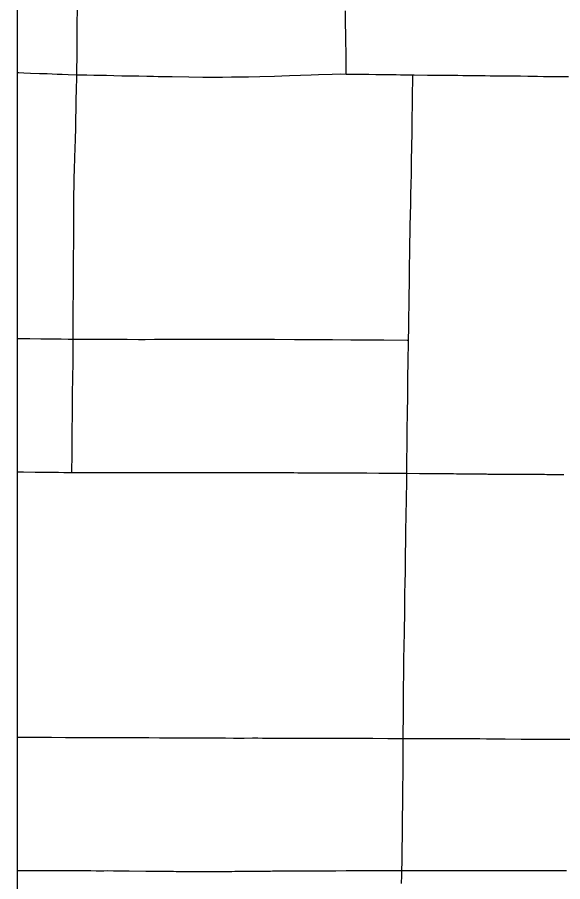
# Model space of a CAD drawing. Extents: x 1772825 to 1773716, y 1138558 to 1139032.
# Drawn here: x 1773233.2 to 1773274.4, y 1138745.6 to 1138810.8 of the extents above; entities that cross this region are included whole.
import ezdxf

# ---------------------------------------------------------------- set-up
doc = ezdxf.new("R2010")
doc.units = 0
for name, color, linetype in [('GM_X_County', 7, 'Continuous'), ('GM_X_County_Road', 7, 'Continuous'), ('GM_X_Township_Road', 7, 'Continuous')]:
    doc.layers.add(name, color=color, linetype=linetype)

msp = doc.modelspace()

# ---------------------------------------------------------------- linework, layer by layer
at = {"layer": 'GM_X_County'}
msp.add_lwpolyline([(1773505.229, 1138706.005), (1773505.229, 1138955.629), (1773233.229, 1138955.629), (1773233.229, 1138706.534)], dxfattribs=at)
at = {"layer": 'GM_X_County_Road'}
for points in [[(1773258.054, 1138806.517), (1773258.055, 1138806.652), (1773258.057, 1138806.787), (1773258.049, 1138807.347), (1773258.046, 1138807.894), (1773258.041, 1138808.279), (1773258.034, 1138808.789), (1773258.025, 1138809.299), (1773258.013, 1138810.53), (1773258.007, 1138811.276)], [(1773233.229, 1138806.628), (1773233.344, 1138806.623), (1773233.729, 1138806.607), (1773234.238, 1138806.588), (1773234.897, 1138806.567), (1773235.493, 1138806.543), (1773236.238, 1138806.51), (1773236.337, 1138806.506), (1773236.623, 1138806.495), (1773237.07, 1138806.482), (1773237.725, 1138806.464)], [(1773237.725, 1138806.464), (1773237.816, 1138806.462), (1773238.474, 1138806.446), (1773239.009, 1138806.437), (1773239.966, 1138806.419), (1773240.513, 1138806.406), (1773241.121, 1138806.391), (1773241.892, 1138806.378), (1773242.414, 1138806.367), (1773243.01, 1138806.358), (1773243.508, 1138806.347), (1773243.856, 1138806.34), (1773244.912, 1138806.32), (1773246.167, 1138806.291), (1773247.236, 1138806.275), (1773247.609, 1138806.272), (1773248.106, 1138806.274), (1773248.727, 1138806.284), (1773249.386, 1138806.294), (1773250.194, 1138806.303), (1773250.679, 1138806.313), (1773251.524, 1138806.339), (1773252.63, 1138806.363), (1773253.202, 1138806.377), (1773253.773, 1138806.397), (1773254.593, 1138806.432), (1773255.413, 1138806.457), (1773255.972, 1138806.474), (1773256.991, 1138806.507), (1773257.638, 1138806.518), (1773258.048, 1138806.517), (1773258.054, 1138806.517)], [(1773258.054, 1138806.517), (1773258.707, 1138806.509), (1773259.763, 1138806.495), (1773260.298, 1138806.491), (1773260.634, 1138806.491), (1773260.795, 1138806.488), (1773261.168, 1138806.477), (1773261.814, 1138806.47), (1773262.15, 1138806.465), (1773262.547, 1138806.46), (1773263.077, 1138806.457)], [(1773262.757, 1138786.458), (1773262.772, 1138787.365), (1773262.788, 1138788.347), (1773262.794, 1138788.906), (1773262.799, 1138789.267), (1773262.809, 1138789.851), (1773262.82, 1138790.709), (1773262.826, 1138791.281), (1773262.828, 1138791.504), (1773262.838, 1138792.275), (1773262.845, 1138792.772), (1773262.853, 1138793.282), (1773262.863, 1138793.717), (1773262.879, 1138794.6), (1773262.891, 1138795.072), (1773262.911, 1138795.892), (1773262.931, 1138796.725), (1773262.939, 1138797.334), (1773262.961, 1138798.316), (1773262.973, 1138798.875), (1773262.983, 1138799.82), (1773262.991, 1138800.255), (1773263.001, 1138800.777), (1773263.011, 1138801.373), (1773263.02, 1138801.759), (1773263.026, 1138802.094), (1773263.031, 1138802.666), (1773263.04, 1138803.412), (1773263.049, 1138803.959), (1773263.058, 1138804.394), (1773263.062, 1138804.63), (1773263.068, 1138804.952), (1773263.066, 1138805.275), (1773263.066, 1138805.399), (1773263.07, 1138805.698), (1773263.075, 1138806.245), (1773263.077, 1138806.457)], [(1773263.077, 1138806.457), (1773263.181, 1138806.456), (1773264.201, 1138806.437), (1773264.511, 1138806.432), (1773265.108, 1138806.428), (1773265.356, 1138806.426), (1773265.655, 1138806.425), (1773266.027, 1138806.421), (1773266.226, 1138806.419), (1773266.487, 1138806.418), (1773266.86, 1138806.415), (1773267.693, 1138806.405), (1773268.55, 1138806.394), (1773268.911, 1138806.391), (1773269.52, 1138806.384), (1773270.166, 1138806.376), (1773271.198, 1138806.367), (1773271.77, 1138806.357), (1773272.504, 1138806.345), (1773272.951, 1138806.338), (1773273.199, 1138806.334), (1773273.654, 1138806.333), (1773274.2, 1138806.325), (1773274.833, 1138806.319)], [(1773262.627, 1138776.409), (1773262.631, 1138776.65), (1773262.637, 1138777.383), (1773262.647, 1138778.527), (1773262.654, 1138778.962), (1773262.665, 1138779.708), (1773262.683, 1138780.926), (1773262.7, 1138782.256), (1773262.712, 1138783.064), (1773262.715, 1138783.611), (1773262.714, 1138783.885), (1773262.73, 1138784.568), (1773262.738, 1138785.065), (1773262.751, 1138786.122), (1773262.757, 1138786.458)], [(1773262.358, 1138756.412), (1773262.359, 1138756.524), (1773262.365, 1138757.108), (1773262.368, 1138757.742), (1773262.377, 1138758.749), (1773262.39, 1138760.142), (1773262.398, 1138761.385), (1773262.415, 1138762.367), (1773262.432, 1138763.423), (1773262.445, 1138764.368), (1773262.475, 1138766.059), (1773262.483, 1138767.402), (1773262.489, 1138767.625), (1773262.496, 1138767.874), (1773262.517, 1138769.266), (1773262.529, 1138769.974), (1773262.536, 1138770.496), (1773262.542, 1138771.106), (1773262.561, 1138772.05), (1773262.583, 1138773.243), (1773262.596, 1138774.412), (1773262.619, 1138775.854), (1773262.627, 1138776.409)], [(1773233.229, 1138756.517), (1773233.637, 1138756.513), (1773234.246, 1138756.512), (1773234.669, 1138756.513), (1773234.855, 1138756.513), (1773235.029, 1138756.511), (1773235.067, 1138756.51), (1773235.228, 1138756.509), (1773235.824, 1138756.502), (1773236.856, 1138756.494), (1773237.478, 1138756.489), (1773238.038, 1138756.489), (1773239.094, 1138756.482), (1773240.014, 1138756.48), (1773240.387, 1138756.48), (1773241.021, 1138756.481), (1773242.053, 1138756.477), (1773243.147, 1138756.475), (1773243.955, 1138756.47), (1773244.739, 1138756.468), (1773245.584, 1138756.465), (1773246.305, 1138756.462), (1773247.262, 1138756.459), (1773248.095, 1138756.456), (1773248.941, 1138756.451), (1773249.536, 1138756.445), (1773250.356, 1138756.444), (1773250.978, 1138756.448), (1773251.376, 1138756.448), (1773251.748, 1138756.447), (1773252.47, 1138756.444), (1773252.868, 1138756.444), (1773253.713, 1138756.441), (1773254.111, 1138756.44), (1773254.695, 1138756.441), (1773255.752, 1138756.437), (1773256.373, 1138756.437), (1773257.493, 1138756.434), (1773257.741, 1138756.435), (1773258.213, 1138756.434), (1773259.071, 1138756.427), (1773260.066, 1138756.423), (1773261.197, 1138756.421), (1773261.42, 1138756.416), (1773261.508, 1138756.415), (1773261.856, 1138756.41), (1773262.358, 1138756.412)], [(1773262.253, 1138746.448), (1773262.255, 1138746.519), (1773262.262, 1138746.705), (1773262.267, 1138746.892), (1773262.269, 1138747.065), (1773262.27, 1138747.227), (1773262.272, 1138747.451), (1773262.273, 1138747.538), (1773262.274, 1138747.674), (1773262.277, 1138747.811), (1773262.281, 1138747.96), (1773262.284, 1138748.171), (1773262.287, 1138748.407), (1773262.289, 1138748.507), (1773262.291, 1138748.631), (1773262.293, 1138748.805), (1773262.295, 1138749.016), (1773262.297, 1138749.19), (1773262.299, 1138749.376), (1773262.301, 1138749.538), (1773262.303, 1138749.749), (1773262.305, 1138749.911), (1773262.308, 1138750.209), (1773262.309, 1138750.321), (1773262.311, 1138750.532), (1773262.314, 1138750.88), (1773262.316, 1138751.054), (1773262.328, 1138752.011), (1773262.336, 1138752.919), (1773262.341, 1138753.528), (1773262.346, 1138754.361), (1773262.346, 1138755.082), (1773262.347, 1138755.393), (1773262.352, 1138755.903), (1773262.358, 1138756.412)], [(1773262.358, 1138756.412), (1773262.652, 1138756.414), (1773263.721, 1138756.414), (1773264.491, 1138756.412), (1773265.076, 1138756.408), (1773266.232, 1138756.408), (1773267.289, 1138756.398), (1773268.134, 1138756.398), (1773268.644, 1138756.392), (1773269.29, 1138756.385), (1773270.061, 1138756.381), (1773271.267, 1138756.372), (1773272.498, 1138756.369), (1773273.605, 1138756.366), (1773274.139, 1138756.37), (1773274.562, 1138756.368), (1773275.631, 1138756.356), (1773276.153, 1138756.352), (1773277.11, 1138756.35), (1773277.378, 1138756.349)], [(1773262.235, 1138745.487), (1773262.238, 1138745.711), (1773262.241, 1138745.848), (1773262.244, 1138746.034), (1773262.247, 1138746.208), (1773262.251, 1138746.37), (1773262.253, 1138746.448)]]:
    msp.add_lwpolyline(points, dxfattribs=at)
at = {"layer": 'GM_X_Township_Road'}
for points in [[(1773237.725, 1138806.464), (1773237.727, 1138806.595), (1773237.745, 1138808.037), (1773237.753, 1138809.007), (1773237.76, 1138810.188), (1773237.778, 1138811.505), (1773237.785, 1138812.239), (1773237.795, 1138812.947), (1773237.795, 1138813.731), (1773237.799, 1138814.327), (1773237.804, 1138814.899), (1773237.81, 1138815.819), (1773237.815, 1138816.099)], [(1773237.443, 1138786.523), (1773237.445, 1138786.906), (1773237.454, 1138788.248), (1773237.459, 1138788.945), (1773237.463, 1138790.001), (1773237.472, 1138791.058), (1773237.477, 1138791.953), (1773237.483, 1138792.699), (1773237.486, 1138793.805), (1773237.49, 1138794.427), (1773237.494, 1138794.812), (1773237.499, 1138795.359), (1773237.494, 1138796.205), (1773237.497, 1138796.739), (1773237.505, 1138797.398), (1773237.513, 1138798.082), (1773237.529, 1138798.641), (1773237.555, 1138799.362), (1773237.576, 1138800.182), (1773237.603, 1138800.977), (1773237.621, 1138801.524), (1773237.64, 1138802.518), (1773237.683, 1138804.494), (1773237.706, 1138805.427), (1773237.719, 1138806.185), (1773237.725, 1138806.464)], [(1773233.229, 1138786.579), (1773233.353, 1138786.578), (1773234.186, 1138786.569), (1773235.019, 1138786.554), (1773235.765, 1138786.55), (1773236.535, 1138786.536), (1773237.07, 1138786.53), (1773237.443, 1138786.523)], [(1773237.344, 1138776.468), (1773237.346, 1138776.625), (1773237.365, 1138777.731), (1773237.369, 1138778.303), (1773237.374, 1138778.813), (1773237.376, 1138779.559), (1773237.391, 1138780.926), (1773237.408, 1138782.381), (1773237.42, 1138783.636), (1773237.436, 1138784.743), (1773237.443, 1138785.526), (1773237.443, 1138786.446), (1773237.443, 1138786.523)], [(1773237.443, 1138786.523), (1773237.48, 1138786.522), (1773238.127, 1138786.514), (1773238.686, 1138786.51), (1773239.557, 1138786.512), (1773240.265, 1138786.512), (1773240.8, 1138786.514), (1773241.534, 1138786.512), (1773242.367, 1138786.504), (1773242.889, 1138786.508), (1773243.573, 1138786.512), (1773244.344, 1138786.518), (1773244.891, 1138786.518), (1773246.184, 1138786.519), (1773247.116, 1138786.523), (1773247.688, 1138786.527), (1773248.583, 1138786.523), (1773249.329, 1138786.522), (1773250.051, 1138786.526), (1773250.772, 1138786.519), (1773251.742, 1138786.52), (1773252.649, 1138786.519), (1773254.141, 1138786.505), (1773254.614, 1138786.5), (1773254.999, 1138786.497), (1773255.26, 1138786.495), (1773255.509, 1138786.493), (1773256.18, 1138786.492), (1773257.013, 1138786.487), (1773258.406, 1138786.477), (1773259.289, 1138786.473), (1773259.898, 1138786.473), (1773260.532, 1138786.469), (1773260.905, 1138786.471), (1773262.645, 1138786.458), (1773262.757, 1138786.458)], [(1773233.229, 1138776.514), (1773233.706, 1138776.507), (1773234.577, 1138776.5), (1773235.161, 1138776.492), (1773235.782, 1138776.486), (1773236.348, 1138776.482), (1773236.731, 1138776.477), (1773236.856, 1138776.477), (1773237.092, 1138776.472), (1773237.266, 1138776.467), (1773237.344, 1138776.468)], [(1773237.344, 1138776.468), (1773237.427, 1138776.469), (1773237.502, 1138776.469), (1773237.887, 1138776.465), (1773238.148, 1138776.464), (1773238.26, 1138776.464), (1773238.359, 1138776.465), (1773238.471, 1138776.464), (1773238.608, 1138776.463), (1773238.782, 1138776.462), (1773238.894, 1138776.461), (1773239.005, 1138776.461), (1773239.242, 1138776.46), (1773239.478, 1138776.46), (1773239.739, 1138776.459), (1773239.962, 1138776.459), (1773240.074, 1138776.458), (1773240.161, 1138776.458), (1773240.372, 1138776.456), (1773240.521, 1138776.456), (1773240.621, 1138776.456), (1773240.72, 1138776.456), (1773241.329, 1138776.459), (1773241.764, 1138776.458), (1773242.212, 1138776.457), (1773242.821, 1138776.46), (1773243.43, 1138776.464), (1773244.188, 1138776.465), (1773245.307, 1138776.464), (1773245.544, 1138776.464), (1773245.945, 1138776.461)], [(1773245.945, 1138776.461), (1773246.115, 1138776.46), (1773246.302, 1138776.463), (1773246.6, 1138776.461), (1773247.035, 1138776.461), (1773247.445, 1138776.468), (1773247.656, 1138776.469), (1773247.829, 1138776.465), (1773248.015, 1138776.469), (1773248.189, 1138776.463), (1773248.375, 1138776.466), (1773248.549, 1138776.462), (1773248.834, 1138776.464), (1773248.959, 1138776.463), (1773249.157, 1138776.463), (1773249.443, 1138776.461), (1773249.63, 1138776.463), (1773249.754, 1138776.462), (1773249.965, 1138776.463), (1773250.127, 1138776.461), (1773250.288, 1138776.465), (1773250.437, 1138776.463), (1773250.586, 1138776.465), (1773250.885, 1138776.465), (1773251.084, 1138776.465), (1773251.877, 1138776.463), (1773252.547, 1138776.465), (1773252.659, 1138776.465), (1773252.808, 1138776.465), (1773252.894, 1138776.465), (1773253.242, 1138776.462), (1773253.602, 1138776.459), (1773253.963, 1138776.457), (1773254.112, 1138776.457), (1773254.397, 1138776.455), (1773254.596, 1138776.454), (1773255.379, 1138776.447), (1773255.69, 1138776.443), (1773256.149, 1138776.44), (1773256.534, 1138776.44), (1773257.005, 1138776.439), (1773257.353, 1138776.438), (1773257.924, 1138776.435), (1773258.185, 1138776.435), (1773258.496, 1138776.435), (1773259.017, 1138776.436), (1773259.599, 1138776.435), (1773260.528, 1138776.427), (1773260.85, 1138776.422), (1773261.011, 1138776.42), (1773261.173, 1138776.422), (1773261.309, 1138776.419), (1773261.421, 1138776.418), (1773261.595, 1138776.415), (1773261.732, 1138776.415), (1773262.627, 1138776.409)], [(1773262.627, 1138776.409), (1773263.58, 1138776.402), (1773264.027, 1138776.398), (1773264.263, 1138776.4), (1773264.524, 1138776.394), (1773264.649, 1138776.394), (1773265.009, 1138776.391), (1773265.332, 1138776.384), (1773265.544, 1138776.384), (1773265.867, 1138776.38), (1773266.14, 1138776.383), (1773266.389, 1138776.376), (1773266.6, 1138776.378), (1773266.873, 1138776.372), (1773267.06, 1138776.372), (1773267.321, 1138776.367), (1773267.52, 1138776.367), (1773267.743, 1138776.36), (1773267.843, 1138776.361), (1773268.129, 1138776.356), (1773268.377, 1138776.358), (1773268.526, 1138776.356), (1773268.638, 1138776.358), (1773268.737, 1138776.354), (1773268.811, 1138776.354), (1773268.935, 1138776.35), (1773269.047, 1138776.348), (1773269.121, 1138776.347), (1773269.171, 1138776.348), (1773269.194, 1138776.348)], [(1773269.194, 1138776.348), (1773269.481, 1138776.349), (1773269.568, 1138776.351), (1773269.692, 1138776.349), (1773269.779, 1138776.348), (1773269.902, 1138776.346), (1773270.001, 1138776.346), (1773270.2, 1138776.342), (1773270.398, 1138776.345), (1773270.535, 1138776.347), (1773270.721, 1138776.345), (1773270.895, 1138776.347), (1773271.144, 1138776.341), (1773271.293, 1138776.338), (1773271.342, 1138776.337), (1773271.529, 1138776.338), (1773271.703, 1138776.335), (1773271.877, 1138776.339), (1773272.076, 1138776.336), (1773272.212, 1138776.338), (1773272.461, 1138776.336), (1773272.684, 1138776.337), (1773272.846, 1138776.332), (1773273.02, 1138776.334), (1773273.194, 1138776.329), (1773273.343, 1138776.327), (1773273.915, 1138776.32), (1773274.486, 1138776.314)], [(1773233.229, 1138746.461), (1773233.755, 1138746.456), (1773233.916, 1138746.455), (1773234.152, 1138746.454), (1773234.463, 1138746.453), (1773234.649, 1138746.453), (1773234.724, 1138746.453), (1773235.159, 1138746.454), (1773235.246, 1138746.453), (1773235.37, 1138746.453), (1773235.556, 1138746.453), (1773235.879, 1138746.454), (1773236.053, 1138746.454), (1773236.215, 1138746.456), (1773236.737, 1138746.454), (1773237.346, 1138746.453), (1773237.731, 1138746.453), (1773238.166, 1138746.448), (1773238.775, 1138746.445), (1773239.186, 1138746.44), (1773239.757, 1138746.442), (1773240.018, 1138746.444), (1773240.491, 1138746.442), (1773241.05, 1138746.431), (1773241.684, 1138746.42), (1773242.927, 1138746.414), (1773243.598, 1138746.407), (1773243.71, 1138746.407), (1773243.785, 1138746.404), (1773243.996, 1138746.402), (1773244.12, 1138746.404), (1773244.157, 1138746.402), (1773244.381, 1138746.4), (1773244.542, 1138746.399), (1773244.58, 1138746.398), (1773244.865, 1138746.395), (1773244.99, 1138746.396), (1773245.027, 1138746.395), (1773245.225, 1138746.391), (1773245.474, 1138746.391), (1773245.648, 1138746.387), (1773245.946, 1138746.384), (1773246.083, 1138746.383), (1773246.431, 1138746.382), (1773246.53, 1138746.381), (1773246.966, 1138746.377), (1773247.401, 1138746.377), (1773247.761, 1138746.379), (1773248.034, 1138746.38), (1773248.382, 1138746.382), (1773248.457, 1138746.383), (1773248.867, 1138746.386), (1773249.053, 1138746.388), (1773249.414, 1138746.392), (1773249.638, 1138746.394), (1773249.799, 1138746.398), (1773250.147, 1138746.4), (1773250.209, 1138746.401), (1773250.607, 1138746.402), (1773250.918, 1138746.403), (1773251.042, 1138746.403), (1773251.465, 1138746.407), (1773251.552, 1138746.408), (1773252.124, 1138746.415), (1773252.335, 1138746.416), (1773252.484, 1138746.42), (1773252.932, 1138746.423), (1773253.23, 1138746.424), (1773253.839, 1138746.427), (1773254.361, 1138746.429), (1773255.057, 1138746.432), (1773255.691, 1138746.434), (1773256.425, 1138746.438), (1773257.283, 1138746.44), (1773258.053, 1138746.445), (1773259.371, 1138746.447), (1773259.943, 1138746.45), (1773260.602, 1138746.448), (1773261.211, 1138746.447), (1773261.783, 1138746.445), (1773262.253, 1138746.448)], [(1773262.253, 1138746.448), (1773262.417, 1138746.45), (1773263.337, 1138746.457), (1773264.058, 1138746.457), (1773266.72, 1138746.457), (1773268.72, 1138746.465), (1773269.602, 1138746.459), (1773270.212, 1138746.458), (1773270.846, 1138746.456), (1773271.679, 1138746.451), (1773272.288, 1138746.446), (1773273.133, 1138746.448), (1773273.717, 1138746.449), (1773274.314, 1138746.445), (1773274.687, 1138746.448)]]:
    msp.add_lwpolyline(points, dxfattribs=at)

doc.saveas('drawing.dxf')
